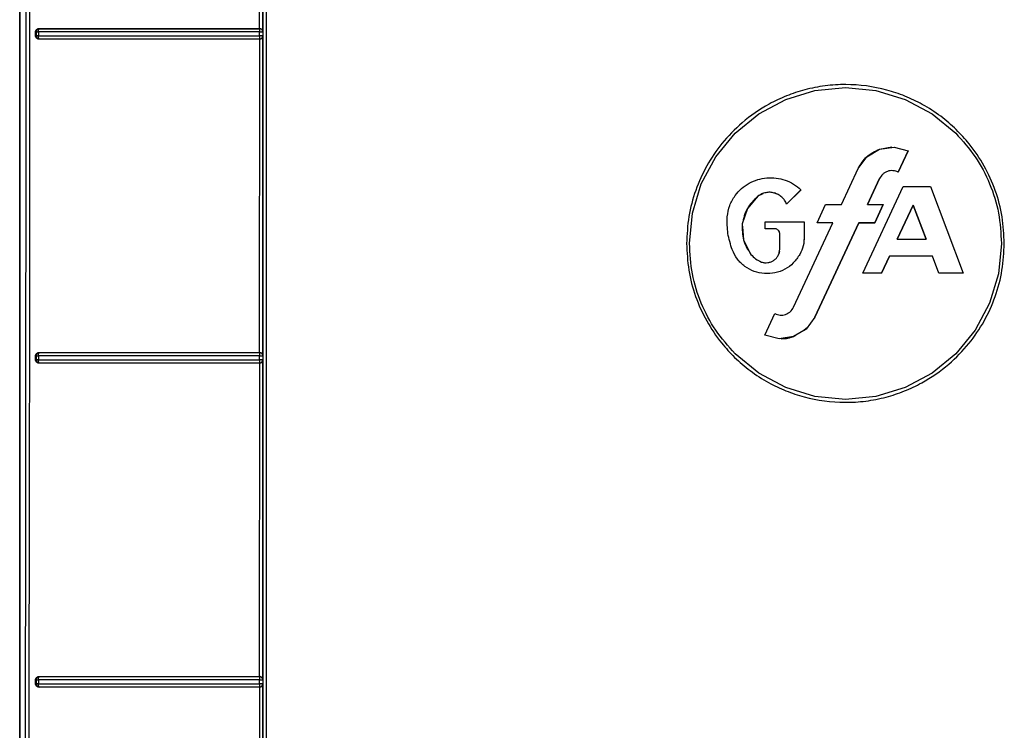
# Model space of a CAD drawing. Header units: inches. Extents: x 170 to 312, y 215 to 248.
# Tile 423 of 656: x 230.9959 to 231.118, y 242.0284 to 242.1165. Entities that reach past the tile are written whole.
import ezdxf

# ---------------------------------------------------------------- set-up
doc = ezdxf.new("R2010")
doc.units = ezdxf.units.IN
doc.header["$LTSCALE"] = 0.25
doc.header["$MEASUREMENT"] = 0
doc.layers.add('MOTOR RH', color=7, linetype='Continuous')

msp = doc.modelspace()

# ---------------------------------------------------------------- linework, layer by layer
at = {"layer": 'MOTOR RH'}
for p, q in [((230.99594, 241.92392), (230.99594, 242.23936)), ((230.99594, 242.23936), (230.99594, 241.9417)), ((231.02568, 242.11535), (231.02569, 242.1542)), ((231.02608, 242.11497), (231.02608, 242.15458)), ((230.9979, 242.11443), (230.9979, 242.11497)), ((230.99799, 242.11495), (230.9979, 242.11497)), ((230.99799, 242.11445), (230.9979, 242.11443)), ((230.99799, 242.11495), (230.99799, 242.11445)), ((230.99826, 242.11495), (230.99826, 242.11444)), ((230.99829, 242.11522), (230.99833, 242.11531)), ((230.99832, 242.11536), (230.99837, 242.11534)), ((231.02566, 242.11444), (231.02566, 242.11494)), ((231.02567, 242.11534), (231.02568, 242.11535)), ((231.02608, 242.11497), (231.02606, 242.11495)), ((231.02606, 242.11495), (231.02606, 242.11444)), ((231.02606, 242.11444), (231.02608, 242.11442)), ((231.02608, 242.07481), (231.02608, 242.11442)), ((230.99833, 242.11409), (230.99829, 242.11417)), ((230.99837, 242.11405), (230.99832, 242.11404)), ((230.99835, 242.11406), (230.99833, 242.11409)), ((230.99837, 242.11405), (230.99835, 242.11406)), ((231.02567, 242.11417), (231.02567, 242.11408)), ((231.02567, 242.11408), (231.02567, 242.11405)), ((231.02569, 242.11404), (231.02567, 242.11405)), ((231.02568, 242.0752), (231.02569, 242.11404)), ((231.0909, 242.10658), (231.09452, 242.10768)), ((231.09452, 242.10768), (231.0983, 242.10806)), ((231.0983, 242.10806), (231.10207, 242.10768)), ((231.10207, 242.10768), (231.1057, 242.10658)), ((231.08755, 242.1048), (231.0909, 242.10658)), ((231.1057, 242.10658), (231.10904, 242.1048)), ((231.08462, 242.10239), (231.08755, 242.1048)), ((231.10904, 242.1048), (231.11197, 242.10239)), ((231.08222, 242.09946), (231.08462, 242.10239)), ((231.10096, 242.09947), (231.10252, 242.10041)), ((231.10252, 242.10041), (231.10406, 242.10068)), ((231.10252, 242.10041), (231.10432, 242.10067)), ((231.10432, 242.10067), (231.10608, 242.10021)), ((231.10608, 242.10021), (231.10484, 242.09756)), ((231.10484, 242.09756), (231.10608, 242.10021)), ((231.10608, 242.10021), (231.10484, 242.09756)), ((231.08043, 242.09612), (231.08222, 242.09946)), ((231.09988, 242.09801), (231.10096, 242.09947)), ((231.09779, 242.09354), (231.09988, 242.09801)), ((231.09779, 242.09353), (231.09988, 242.09801)), ((231.10484, 242.09756), (231.10484, 242.09756)), ((231.07933, 242.09249), (231.08043, 242.09612)), ((231.08855, 242.09685), (231.08902, 242.09687)), ((231.10102, 242.09354), (231.10253, 242.09677)), ((231.10253, 242.09677), (231.10102, 242.09353)), ((231.08805, 242.09489), (231.08745, 242.09457)), ((231.08887, 242.09506), (231.08842, 242.09501)), ((231.09279, 242.09537), (231.09101, 242.0936)), ((231.09101, 242.0936), (231.09279, 242.09537)), ((231.09278, 242.09537), (231.09101, 242.0936)), ((231.10044, 242.08504), (231.10546, 242.09579)), ((231.10044, 242.08504), (231.10545, 242.09579)), ((231.10545, 242.09579), (231.10885, 242.09579)), ((231.10885, 242.09579), (231.1129, 242.08504)), ((231.10885, 242.09579), (231.1129, 242.08504)), ((231.08745, 242.09458), (231.08614, 242.09306)), ((231.08745, 242.09457), (231.08614, 242.09306)), ((231.07896, 242.08872), (231.07933, 242.09249)), ((231.08614, 242.09306), (231.08551, 242.09115)), ((231.08614, 242.09306), (231.08551, 242.09115)), ((231.09479, 242.09128), (231.09584, 242.09353)), ((231.09584, 242.09353), (231.09779, 242.09353)), ((231.10102, 242.09353), (231.10297, 242.09353)), ((231.10297, 242.09354), (231.10192, 242.09128)), ((231.10192, 242.09128), (231.10297, 242.09354)), ((231.10297, 242.09353), (231.10192, 242.09128)), ((231.10669, 242.09348), (231.10472, 242.08924)), ((231.10472, 242.08924), (231.1067, 242.09348)), ((231.10669, 242.09348), (231.10472, 242.08924)), ((231.10669, 242.09348), (231.10829, 242.08924)), ((231.1067, 242.09348), (231.10669, 242.09348)), ((231.10829, 242.08924), (231.10669, 242.09348)), ((231.1067, 242.09348), (231.10829, 242.08924)), ((231.08551, 242.09115), (231.08566, 242.08915)), ((231.08834, 242.09053), (231.08834, 242.09138)), ((231.08834, 242.09053), (231.08834, 242.09138)), ((231.08834, 242.09138), (231.0932, 242.09138)), ((231.09186, 242.08081), (231.09674, 242.09128)), ((231.09186, 242.08081), (231.09674, 242.09128)), ((231.0932, 242.09138), (231.0932, 242.08956)), ((231.09997, 242.09128), (231.09451, 242.07957)), ((231.09451, 242.07957), (231.09997, 242.09128)), ((231.09997, 242.09128), (231.09451, 242.07957)), ((231.09674, 242.09128), (231.09479, 242.09128)), ((231.09674, 242.09128), (231.09479, 242.09128)), ((231.09674, 242.09128), (231.09479, 242.09128)), ((231.09674, 242.09128), (231.09674, 242.09128)), ((231.10192, 242.09128), (231.09997, 242.09128)), ((231.09997, 242.09128), (231.09997, 242.09128)), ((231.09997, 242.09128), (231.10192, 242.09128)), ((231.10192, 242.09128), (231.09997, 242.09128)), ((231.10192, 242.09128), (231.10192, 242.09128)), ((231.08554, 242.0908), (231.08566, 242.08915)), ((231.08958, 242.09053), (231.08834, 242.09053)), ((231.08834, 242.09053), (231.08834, 242.09053)), ((231.08958, 242.09053), (231.08834, 242.09053)), ((231.08958, 242.09053), (231.08834, 242.09053)), ((231.08958, 242.09053), (231.08958, 242.09053)), ((231.09015, 242.08802), (231.09015, 242.08997)), ((231.08566, 242.08915), (231.08619, 242.08811)), ((231.08566, 242.08915), (231.08658, 242.08736)), ((231.0932, 242.08956), (231.09312, 242.08891)), ((231.10472, 242.08924), (231.10829, 242.08924)), ((231.10829, 242.08924), (231.10829, 242.08924)), ((231.11763, 242.08872), (231.11726, 242.08495)), ((231.09015, 242.08802), (231.09015, 242.08802)), ((231.10374, 242.08714), (231.10276, 242.08504)), ((231.10276, 242.08504), (231.10374, 242.08714)), ((231.10374, 242.08714), (231.10276, 242.08504)), ((231.10908, 242.08714), (231.10374, 242.08714)), ((231.10374, 242.08714), (231.10374, 242.08714)), ((231.10908, 242.08714), (231.10374, 242.08714)), ((231.10908, 242.08714), (231.10374, 242.08714)), ((231.10987, 242.08504), (231.10908, 242.08714)), ((231.10908, 242.08714), (231.10908, 242.08714)), ((231.10987, 242.08504), (231.10908, 242.08714)), ((231.10276, 242.08504), (231.10044, 242.08504)), ((231.10276, 242.08504), (231.10044, 242.08504)), ((231.10276, 242.08504), (231.10044, 242.08504)), ((231.10276, 242.08504), (231.10276, 242.08504)), ((231.1129, 242.08504), (231.10987, 242.08504)), ((231.10987, 242.08504), (231.10987, 242.08504)), ((231.1129, 242.08504), (231.10987, 242.08504)), ((231.1129, 242.08504), (231.10987, 242.08504)), ((231.11726, 242.08495), (231.11616, 242.08132)), ((231.11616, 242.08132), (231.11438, 242.07798)), ((231.08831, 242.07737), (231.08954, 242.08002)), ((231.09451, 242.07957), (231.09343, 242.0781)), ((231.09451, 242.07957), (231.09451, 242.07957)), ((231.09343, 242.0781), (231.09187, 242.07717)), ((231.09355, 242.07827), (231.0932, 242.07797)), ((231.0932, 242.07796), (231.09355, 242.07827)), ((231.11438, 242.07798), (231.11197, 242.07505)), ((231.09007, 242.07691), (231.08831, 242.07737)), ((231.09187, 242.07717), (231.09007, 242.07691)), ((230.9979, 242.07427), (230.9979, 242.07481)), ((230.99799, 242.07479), (230.9979, 242.07481)), ((230.99799, 242.07429), (230.9979, 242.07427)), ((230.99799, 242.07479), (230.99799, 242.07429)), ((230.99826, 242.07479), (230.99826, 242.07428)), ((230.99829, 242.07506), (230.99833, 242.07515)), ((230.99832, 242.0752), (230.99837, 242.07519)), ((231.02566, 242.07428), (231.02566, 242.07478)), ((231.02567, 242.07519), (231.02568, 242.0752)), ((231.02608, 242.07481), (231.02606, 242.07479)), ((231.02606, 242.07479), (231.02606, 242.07429)), ((231.02606, 242.07429), (231.02608, 242.07426)), ((231.02608, 242.03466), (231.02608, 242.07426)), ((231.08755, 242.07264), (231.08462, 242.07505)), ((231.11197, 242.07505), (231.10904, 242.07264)), ((230.99833, 242.07393), (230.99829, 242.07401)), ((230.99837, 242.0739), (230.99832, 242.07389)), ((230.99837, 242.0739), (230.99833, 242.07393)), ((231.02567, 242.07401), (231.02567, 242.07392)), ((231.02567, 242.07392), (231.02567, 242.07389)), ((231.02569, 242.07388), (231.02567, 242.07389)), ((231.02568, 242.03504), (231.02569, 242.07388)), ((231.09089, 242.07085), (231.08755, 242.07264)), ((231.10904, 242.07264), (231.1057, 242.07085)), ((231.09452, 242.06975), (231.09089, 242.07085)), ((231.1057, 242.07085), (231.10207, 242.06975)), ((231.0983, 242.06938), (231.09452, 242.06975)), ((231.10207, 242.06975), (231.0983, 242.06938)), ((230.99829, 242.03491), (230.99833, 242.035)), ((230.99832, 242.03504), (230.99837, 242.03503)), ((230.99833, 242.035), (230.99837, 242.03503)), ((231.02568, 242.03503), (231.02568, 242.03504)), ((230.9979, 242.03411), (230.9979, 242.03465)), ((230.99799, 242.03463), (230.9979, 242.03465)), ((230.99799, 242.03413), (230.9979, 242.03411)), ((230.99799, 242.03463), (230.99799, 242.03413)), ((230.99826, 242.03462), (230.99826, 242.03412)), ((230.99833, 242.03377), (230.99829, 242.03385)), ((230.99838, 242.03374), (230.99833, 242.03377)), ((231.02566, 242.03412), (231.02566, 242.03462)), ((231.02567, 242.03385), (231.02567, 242.03377)), ((231.02567, 242.03377), (231.02567, 242.03374)), ((231.02608, 242.03466), (231.02606, 242.03463)), ((231.02606, 242.03463), (231.02606, 242.03413)), ((231.02606, 242.03413), (231.02608, 242.03411)), ((231.02608, 241.9945), (231.02608, 242.03411)), ((230.99838, 242.03374), (230.99832, 242.03373)), ((231.02569, 242.03373), (231.02567, 242.03374)), ((231.02568, 241.99488), (231.02569, 242.03373))]:
    msp.add_line(p, q, dxfattribs=at)
for points, knots in [([(230.99711, 242.2401), (230.99712, 242.22222), (230.99713, 242.18646), (230.99715, 242.13281), (230.99715, 242.09706), (230.99715, 242.07919)], [0, 0, 0, 0, 0.3333777, 0.6667111, 1, 1, 1, 1]), ([(231.0261, 241.92809), (231.0261, 241.94886), (231.0261, 241.99039), (231.0261, 242.05278), (231.0261, 242.1152), (231.0261, 242.17764), (231.0261, 242.21925), (231.0261, 242.24006)], [0, 0, 0, 0, 0.199959, 0.399961, 0.599979, 0.80001, 1, 1, 1, 1]), ([(231.0265, 242.24018), (231.0265, 242.2193), (231.0265, 242.17754), (231.0265, 242.11488), (231.0265, 242.05224), (231.0265, 241.98964), (231.0265, 241.94795), (231.0265, 241.92711)], [0, 0, 0, 0, 0.2, 0.4, 0.6, 0.8, 1, 1, 1, 1]), ([(230.99667, 242.23972), (230.99668, 242.21844), (230.99671, 242.1759), (230.9967, 242.11206), (230.99665, 242.04824), (230.99656, 241.98446), (230.99646, 241.94201), (230.99641, 241.92078)], [0, 0, 0, 0, 0.199984, 0.399977, 0.600029, 0.800023, 1, 1, 1, 1]), ([(230.9979, 242.11497), (230.9979, 242.11499), (230.99791, 242.11504), (230.99794, 242.11514), (230.99802, 242.11524), (230.99815, 242.11534), (230.99826, 242.11535), (230.99832, 242.11536)], [0, 0, 0, 0, 0.11585, 0.228826, 0.465329, 0.729283, 1, 1, 1, 1]), ([(230.99832, 242.11404), (230.99826, 242.11405), (230.99815, 242.11406), (230.99802, 242.11415), (230.99794, 242.11426), (230.99791, 242.11436), (230.9979, 242.1144), (230.9979, 242.11443)], [0, 0, 0, 0, 0.270747, 0.533788, 0.770103, 0.883423, 1, 1, 1, 1]), ([(230.99837, 242.11534), (230.99837, 242.11534), (230.99832, 242.11534), (230.99822, 242.11532), (230.9981, 242.11524), (230.99804, 242.11514), (230.998, 242.11505), (230.99799, 242.11498), (230.99799, 242.11495)], [0, 0, 0, 0, 0.021376, 0.251231, 0.50161, 0.694994, 0.833641, 1, 1, 1, 1]), ([(230.99799, 242.11495), (230.998, 242.11495), (230.99802, 242.11495), (230.99808, 242.11495), (230.99816, 242.11495), (230.99822, 242.11495), (230.99826, 242.11495)], [0, 0, 0, 0, 0.250004, 0.499997, 0.749991, 1, 1, 1, 1]), ([(230.99826, 242.11444), (230.99822, 242.11444), (230.99816, 242.11444), (230.99808, 242.11444), (230.99802, 242.11444), (230.998, 242.11445), (230.99799, 242.11445)], [0, 0, 0, 0, 0.250132, 0.500007, 0.749886, 1, 1, 1, 1]), ([(230.99799, 242.11445), (230.998, 242.11439), (230.99801, 242.11429), (230.9981, 242.11416), (230.99822, 242.11407), (230.99832, 242.11406), (230.99837, 242.11405)], [0, 0, 0, 0, 0.2502109, 0.4998875, 0.749898, 1, 1, 1, 1]), ([(230.99826, 242.11495), (230.99826, 242.11497), (230.99826, 242.11502), (230.99827, 242.1151), (230.99828, 242.11516), (230.99829, 242.1152), (230.99829, 242.11522)], [0, 0, 0, 0, 0.249998, 0.499999, 0.750002, 1, 1, 1, 1]), ([(231.02566, 242.11494), (231.02259, 242.11494), (231.01641, 242.11494), (231.00722, 242.11495), (231.00125, 242.11495), (230.99826, 242.11495)], [0, 0, 0, 0, 0.331609, 0.664943, 1, 1, 1, 1]), ([(230.99826, 242.11444), (231.00125, 242.11444), (231.00722, 242.11444), (231.01641, 242.11444), (231.02259, 242.11444), (231.02566, 242.11444)], [0, 0, 0, 0, 0.335142, 0.668475, 1, 1, 1, 1]), ([(230.99829, 242.11417), (230.99829, 242.11419), (230.99828, 242.11423), (230.99827, 242.1143), (230.99826, 242.11437), (230.99826, 242.11442), (230.99826, 242.11444)], [0, 0, 0, 0, 0.249769, 0.499932, 0.750118, 1, 1, 1, 1]), ([(230.99832, 242.11536), (231.00129, 242.11535), (231.00723, 242.11535), (231.01641, 242.11535), (231.02259, 242.11535), (231.02568, 242.11535)], [0, 0, 0, 0, 0.333153, 0.666753, 1, 1, 1, 1]), ([(230.99833, 242.11531), (230.99834, 242.11532), (230.99835, 242.11534), (230.99837, 242.11534), (230.99837, 242.11534), (230.99837, 242.11534), (230.99837, 242.11534), (230.99837, 242.11534)], [0, 0, 0, 0, 0.723554, 0.917935, 0.972998, 0.990021, 1, 1, 1, 1]), ([(230.99837, 242.11534), (231.00133, 242.11534), (231.00726, 242.11534), (231.01642, 242.11534), (231.02259, 242.11534), (231.02567, 242.11534)], [0, 0, 0, 0, 0.333017, 0.666911, 1, 1, 1, 1]), ([(231.02567, 242.11522), (231.02567, 242.11518), (231.02566, 242.11513), (231.02566, 242.11503), (231.02566, 242.11498), (231.02566, 242.11494)], [0, 0, 0, 0, 0.453626, 0.692825, 1, 1, 1, 1]), ([(231.02566, 242.11494), (231.02569, 242.11494), (231.02575, 242.11494), (231.02583, 242.11494), (231.0259, 242.11495), (231.02598, 242.11495), (231.02603, 242.11494), (231.02606, 242.11496), (231.02606, 242.11495), (231.02606, 242.11495)], [0, 0, 0, 0, 0.144819, 0.288961, 0.405983, 0.545581, 0.778747, 0.891833, 1, 1, 1, 1]), ([(231.02606, 242.11444), (231.02605, 242.11444), (231.02604, 242.11444), (231.02595, 242.11444), (231.02585, 242.11444), (231.02576, 242.11444), (231.0257, 242.11444), (231.02566, 242.11444)], [0, 0, 0, 0, 0.2509579, 0.5014951, 0.6987948, 0.8365584, 1, 1, 1, 1]), ([(231.02566, 242.11444), (231.02566, 242.11444), (231.02566, 242.11438), (231.02567, 242.11428), (231.02567, 242.11421), (231.02567, 242.11417)], [0, 0, 0, 0, 0.031612, 0.511044, 1, 1, 1, 1]), ([(231.02606, 242.11495), (231.02606, 242.11498), (231.02605, 242.11505), (231.02602, 242.11514), (231.02595, 242.11523), (231.02589, 242.11528), (231.02584, 242.1153), (231.02581, 242.11532), (231.02579, 242.11532), (231.02577, 242.11533), (231.02573, 242.11534), (231.02569, 242.11534), (231.02567, 242.11534)], [0, 0, 0, 0, 0.169778, 0.309899, 0.500349, 0.669275, 0.720741, 0.750043, 0.812673, 0.833809, 0.875282, 1, 1, 1, 1]), ([(231.02567, 242.11534), (231.02567, 242.11534), (231.02567, 242.11532), (231.02567, 242.11525), (231.02567, 242.11522)], [0, 0, 0, 0, 0.500037, 1, 1, 1, 1]), ([(231.02567, 242.11405), (231.0257, 242.11405), (231.02577, 242.11406), (231.02586, 242.1141), (231.02595, 242.11416), (231.026, 242.11423), (231.02602, 242.11427), (231.02603, 242.1143), (231.02604, 242.11432), (231.02605, 242.11435), (231.02606, 242.11438), (231.02606, 242.11442), (231.02606, 242.11444)], [0, 0, 0, 0, 0.1705626, 0.3114539, 0.5033973, 0.6703643, 0.7215041, 0.7509336, 0.8128694, 0.8345961, 0.8750192, 1, 1, 1, 1]), ([(231.02568, 242.11535), (231.02571, 242.11535), (231.02578, 242.11535), (231.02586, 242.11531), (231.02595, 242.11526), (231.02599, 242.11521), (231.02601, 242.11519)], [0, 0, 0, 0, 0.218148, 0.447021, 0.703324, 1, 1, 1, 1]), ([(231.02601, 242.11519), (231.02603, 242.11515), (231.02607, 242.11509), (231.02608, 242.11502), (231.02608, 242.11498), (231.02608, 242.11497), (231.02608, 242.11497)], [0, 0, 0, 0, 0.558608, 0.865721, 0.954475, 1, 1, 1, 1]), ([(231.02608, 242.11442), (231.02608, 242.11438), (231.02607, 242.11431), (231.02603, 242.11424), (231.02601, 242.1142)], [0, 0, 0, 0, 0.503399, 1, 1, 1, 1]), ([(231.02569, 242.11404), (231.0226, 242.11404), (231.01641, 242.11404), (231.00723, 242.11404), (231.00129, 242.11404), (230.99832, 242.11404)], [0, 0, 0, 0, 0.3334428, 0.6669188, 1, 1, 1, 1]), ([(231.02567, 242.11405), (231.02259, 242.11405), (231.01642, 242.11405), (231.00726, 242.11405), (231.00134, 242.11405), (230.99837, 242.11405)], [0, 0, 0, 0, 0.3330755, 0.6669605, 1, 1, 1, 1]), ([(231.02601, 242.1142), (231.02599, 242.11418), (231.02595, 242.11414), (231.02587, 242.11409), (231.02578, 242.11405), (231.02572, 242.11404), (231.02569, 242.11404)], [0, 0, 0, 0, 0.281455, 0.527086, 0.764277, 1, 1, 1, 1]), ([(231.11799, 242.08872), (231.11793, 242.08983), (231.11783, 242.09206), (231.11695, 242.0953), (231.11558, 242.09836), (231.11388, 242.10086), (231.11203, 242.1029), (231.11009, 242.10456), (231.10795, 242.10595), (231.10569, 242.10702), (231.10256, 242.10807), (231.09919, 242.10852), (231.09577, 242.10831), (231.0933, 242.10782), (231.09097, 242.10705), (231.0883, 242.10579), (231.08553, 242.10387), (231.08296, 242.10123), (231.08103, 242.09839), (231.07965, 242.09532), (231.07877, 242.09207), (231.07866, 242.08983), (231.0786, 242.08872)], [0, 0, 0, 0, 0.053827, 0.108154, 0.161991, 0.215823, 0.254355, 0.295472, 0.339437, 0.377786, 0.416425, 0.499247, 0.540867, 0.582327, 0.621091, 0.659532, 0.725561, 0.783441, 0.837465, 0.891484, 0.94599, 1, 1, 1, 1]), ([(231.11197, 242.10239), (231.11281, 242.10145), (231.1145, 242.09955), (231.11626, 242.09616), (231.11742, 242.09252), (231.11756, 242.08998), (231.11763, 242.08872)], [0, 0, 0, 0, 0.249988, 0.500002, 0.750014, 1, 1, 1, 1]), ([(231.09988, 242.09801), (231.1002, 242.09854), (231.10084, 242.09961), (231.10196, 242.10014), (231.10252, 242.10041)], [0, 0, 0, 0, 0.500004, 1, 1, 1, 1]), ([(231.10484, 242.09756), (231.10463, 242.09764), (231.10431, 242.09776), (231.10385, 242.09774), (231.10352, 242.09767), (231.10321, 242.09752), (231.10283, 242.09726), (231.10265, 242.09696), (231.10253, 242.09677)], [0, 0, 0, 0, 0.248419, 0.374377, 0.499188, 0.623924, 0.750308, 1, 1, 1, 1]), ([(231.10484, 242.09756), (231.10474, 242.09761), (231.10453, 242.0977), (231.10431, 242.09773), (231.10419, 242.09774)], [0, 0, 0, 0, 0.499999, 1, 1, 1, 1]), ([(231.08463, 242.09467), (231.08488, 242.09497), (231.08538, 242.09555), (231.08634, 242.09621), (231.08741, 242.09667), (231.08855, 242.09689), (231.08971, 242.09687), (231.09083, 242.0966), (231.09189, 242.09611), (231.09249, 242.09562), (231.09278, 242.09537)], [0, 0, 0, 0, 0.1260747, 0.2503281, 0.3753732, 0.4999941, 0.6246137, 0.7496514, 0.8738663, 1, 1, 1, 1]), ([(231.08842, 242.09501), (231.08824, 242.09497), (231.0879, 242.09488), (231.0876, 242.09467), (231.08745, 242.09457)], [0, 0, 0, 0, 0.498906, 1, 1, 1, 1]), ([(231.08948, 242.09497), (231.0893, 242.09501), (231.08895, 242.09509), (231.08859, 242.09504), (231.08842, 242.09501)], [0, 0, 0, 0, 0.5, 1, 1, 1, 1]), ([(231.09101, 242.0936), (231.09094, 242.09376), (231.09078, 242.09408), (231.09042, 242.09448), (231.08998, 242.0948), (231.08964, 242.09492), (231.08948, 242.09498)], [0, 0, 0, 0, 0.24931, 0.499997, 0.750489, 1, 1, 1, 1]), ([(231.09041, 242.09447), (231.09027, 242.09458), (231.08999, 242.0948), (231.08965, 242.09492), (231.08948, 242.09497)], [0, 0, 0, 0, 0.499286, 1, 1, 1, 1]), ([(231.08365, 242.09202), (231.08371, 242.0925), (231.08385, 242.09345), (231.08437, 242.09426), (231.08463, 242.09467)], [0, 0, 0, 0, 0.499997, 1, 1, 1, 1]), ([(231.08365, 242.09202), (231.08371, 242.0925), (231.08385, 242.09345), (231.08437, 242.09426), (231.08463, 242.09467)], [0, 0, 0, 0, 0.50031, 1, 1, 1, 1]), ([(231.08745, 242.09457), (231.08696, 242.0941), (231.08597, 242.09315), (231.08566, 242.09182), (231.08551, 242.09115)], [0, 0, 0, 0, 0.5, 1, 1, 1, 1]), ([(231.09101, 242.0936), (231.09094, 242.09376), (231.09079, 242.09408), (231.09053, 242.09434), (231.09041, 242.09447)], [0, 0, 0, 0, 0.501236, 1, 1, 1, 1]), ([(231.08426, 242.08795), (231.08405, 242.08861), (231.08362, 242.08993), (231.08364, 242.09132), (231.08365, 242.09202)], [0, 0, 0, 0, 0.5000128, 1, 1, 1, 1]), ([(231.08551, 242.09115), (231.0855, 242.09047), (231.08548, 242.0891), (231.08621, 242.08794), (231.08658, 242.08736)], [0, 0, 0, 0, 0.500001, 1, 1, 1, 1]), ([(231.09015, 242.08996), (231.09014, 242.09004), (231.09012, 242.09018), (231.08998, 242.09036), (231.0898, 242.0905), (231.08966, 242.09052), (231.08958, 242.09053)], [0, 0, 0, 0, 0.251527, 0.502365, 0.748885, 1, 1, 1, 1]), ([(231.0786, 242.08872), (231.07866, 242.08761), (231.07877, 242.08538), (231.07964, 242.08213), (231.08101, 242.07908), (231.08271, 242.07657), (231.08456, 242.07453), (231.0865, 242.07287), (231.08865, 242.07149), (231.0909, 242.07042), (231.09403, 242.06937), (231.0974, 242.06892), (231.10082, 242.06913), (231.10329, 242.06962), (231.10562, 242.07039), (231.10829, 242.07165), (231.11106, 242.07357), (231.11363, 242.07621), (231.11556, 242.07905), (231.11694, 242.08211), (231.11782, 242.08537), (231.11793, 242.0876), (231.11799, 242.08872)], [0, 0, 0, 0, 0.053831, 0.108162, 0.162002, 0.21584, 0.254375, 0.295495, 0.339462, 0.377813, 0.416452, 0.499272, 0.540889, 0.582347, 0.621109, 0.659547, 0.725573, 0.783451, 0.837473, 0.891489, 0.945992, 1, 1, 1, 1]), ([(231.08462, 242.07505), (231.08378, 242.07599), (231.08209, 242.07788), (231.08033, 242.08128), (231.07917, 242.08492), (231.07903, 242.08745), (231.07896, 242.08872)], [0, 0, 0, 0, 0.249988, 0.500002, 0.750015, 1, 1, 1, 1]), ([(231.0932, 242.08956), (231.09318, 242.08917), (231.09313, 242.08841), (231.0928, 242.08771), (231.09264, 242.08737)], [0, 0, 0, 0, 0.500482, 1, 1, 1, 1]), ([(231.09264, 242.08737), (231.09239, 242.087), (231.0919, 242.08626), (231.09081, 242.08548), (231.08958, 242.08502), (231.08826, 242.08493), (231.08697, 242.0852), (231.08581, 242.08583), (231.08484, 242.08675), (231.08445, 242.08755), (231.08426, 242.08795)], [0, 0, 0, 0, 0.126908, 0.25145, 0.376016, 0.500011, 0.624006, 0.748574, 0.873075, 1, 1, 1, 1]), ([(231.09011, 242.08778), (231.0901, 242.08769), (231.09008, 242.08748), (231.08998, 242.08729), (231.08991, 242.08718)], [0, 0, 0, 0, 0.404923, 1, 1, 1, 1]), ([(231.08996, 242.08724), (231.09001, 242.08736), (231.09012, 242.08761), (231.09014, 242.08788), (231.09015, 242.08802)], [0, 0, 0, 0, 0.497601, 1, 1, 1, 1]), ([(231.08658, 242.08736), (231.08676, 242.08716), (231.08713, 242.08676), (231.08764, 242.08653), (231.08789, 242.08642)], [0, 0, 0, 0, 0.500208, 1, 1, 1, 1]), ([(231.08789, 242.08642), (231.08802, 242.08639), (231.08828, 242.08631), (231.08855, 242.08633), (231.08868, 242.08634)], [0, 0, 0, 0, 0.500712, 1, 1, 1, 1]), ([(231.08868, 242.08634), (231.08882, 242.08637), (231.08908, 242.08642), (231.08931, 242.08656), (231.08943, 242.08664)], [0, 0, 0, 0, 0.499151, 1, 1, 1, 1]), ([(231.08954, 242.08002), (231.08976, 242.07994), (231.09008, 242.07982), (231.09054, 242.07983), (231.09087, 242.07991), (231.09118, 242.08005), (231.09156, 242.08032), (231.09174, 242.08061), (231.09186, 242.08081)], [0, 0, 0, 0, 0.248407, 0.374361, 0.499168, 0.623903, 0.750288, 1, 1, 1, 1]), ([(230.99715, 242.07919), (230.99714, 242.07346), (230.99711, 242.05737), (230.99706, 242.0252), (230.99702, 241.99878), (230.99699, 241.98271)], [0, 0, 0, 0, 0.178102, 0.500003, 1, 1, 1, 1]), ([(231.09211, 242.07731), (231.09195, 242.07723), (231.0914, 242.07695), (231.09077, 242.07692), (231.09033, 242.0769)], [0, 0, 0, 0, 0.28812, 1, 1, 1, 1]), ([(231.09033, 242.07691), (231.09077, 242.07693), (231.0914, 242.07695), (231.09195, 242.07723), (231.09211, 242.07731)], [0, 0, 0, 0, 0.709949, 1, 1, 1, 1]), ([(230.9979, 242.07481), (230.9979, 242.07483), (230.99791, 242.07488), (230.99794, 242.07498), (230.99802, 242.07509), (230.99815, 242.07518), (230.99826, 242.07519), (230.99832, 242.0752)], [0, 0, 0, 0, 0.114151, 0.226087, 0.462642, 0.728302, 1, 1, 1, 1]), ([(230.99832, 242.07389), (230.99826, 242.07389), (230.99815, 242.0739), (230.99802, 242.074), (230.99794, 242.0741), (230.99791, 242.0742), (230.9979, 242.07425), (230.9979, 242.07427)], [0, 0, 0, 0, 0.27093, 0.533685, 0.769845, 0.883229, 1, 1, 1, 1]), ([(230.99837, 242.07519), (230.99837, 242.07519), (230.99835, 242.07519), (230.9983, 242.07518), (230.9982, 242.07515), (230.9981, 242.07508), (230.99804, 242.07499), (230.998, 242.07489), (230.99799, 242.07483), (230.99799, 242.07479)], [0, 0, 0, 0, 0.006404, 0.125208, 0.250554, 0.499812, 0.694171, 0.83326, 1, 1, 1, 1]), ([(230.99799, 242.07479), (230.998, 242.07479), (230.99802, 242.07479), (230.99808, 242.07479), (230.99816, 242.07479), (230.99822, 242.07479), (230.99826, 242.07479)], [0, 0, 0, 0, 0.249999, 0.499993, 0.749993, 1, 1, 1, 1]), ([(230.99826, 242.07428), (230.99822, 242.07428), (230.99816, 242.07428), (230.99808, 242.07428), (230.99802, 242.07429), (230.998, 242.07429), (230.99799, 242.07429)], [0, 0, 0, 0, 0.250118, 0.500008, 0.749881, 1, 1, 1, 1]), ([(230.99799, 242.07429), (230.998, 242.07424), (230.99801, 242.07414), (230.9981, 242.07401), (230.99822, 242.07392), (230.99832, 242.0739), (230.99837, 242.0739)], [0, 0, 0, 0, 0.250209, 0.499884, 0.749889, 1, 1, 1, 1]), ([(230.99826, 242.07479), (230.99826, 242.07481), (230.99826, 242.07486), (230.99826, 242.07494), (230.99828, 242.07501), (230.99829, 242.07504), (230.99829, 242.07506)], [0, 0, 0, 0, 0.249991, 0.499998, 0.750003, 1, 1, 1, 1]), ([(231.02566, 242.07478), (231.02259, 242.07478), (231.01641, 242.07478), (231.00722, 242.07478), (231.00125, 242.07478), (230.99826, 242.07479)], [0, 0, 0, 0, 0.33158, 0.664913, 1, 1, 1, 1]), ([(230.99826, 242.07428), (231.00125, 242.07428), (231.00722, 242.07428), (231.01641, 242.07428), (231.02259, 242.07428), (231.02566, 242.07428)], [0, 0, 0, 0, 0.335133, 0.668466, 1, 1, 1, 1]), ([(230.99829, 242.07401), (230.99829, 242.07403), (230.99828, 242.07407), (230.99827, 242.07414), (230.99826, 242.07421), (230.99826, 242.07426), (230.99826, 242.07428)], [0, 0, 0, 0, 0.2497583, 0.4999325, 0.7501062, 1, 1, 1, 1]), ([(230.99832, 242.0752), (231.00129, 242.0752), (231.00723, 242.0752), (231.01641, 242.0752), (231.02259, 242.0752), (231.02568, 242.0752)], [0, 0, 0, 0, 0.333154, 0.666761, 1, 1, 1, 1]), ([(230.99833, 242.07515), (230.99834, 242.07516), (230.99835, 242.07518), (230.99836, 242.07519), (230.99837, 242.07519), (230.99837, 242.07519), (230.99837, 242.07519), (230.99837, 242.07519)], [0, 0, 0, 0, 0.4999148, 0.7840783, 0.9349621, 0.9782287, 1, 1, 1, 1]), ([(230.99837, 242.07519), (231.00133, 242.07519), (231.00726, 242.07519), (231.01642, 242.07519), (231.02259, 242.07519), (231.02567, 242.07519)], [0, 0, 0, 0, 0.333016, 0.666911, 1, 1, 1, 1]), ([(231.02567, 242.07506), (231.02567, 242.07502), (231.02566, 242.07494), (231.02566, 242.07483), (231.02566, 242.07478)], [0, 0, 0, 0, 0.4999498, 1, 1, 1, 1]), ([(231.02566, 242.07478), (231.02569, 242.07478), (231.02575, 242.07478), (231.02583, 242.07478), (231.0259, 242.07479), (231.02598, 242.07479), (231.02603, 242.07478), (231.02606, 242.0748), (231.02606, 242.07479), (231.02606, 242.07479)], [0, 0, 0, 0, 0.1448, 0.289023, 0.40575, 0.545726, 0.778917, 0.891929, 1, 1, 1, 1]), ([(231.02606, 242.07429), (231.02605, 242.07428), (231.02604, 242.07428), (231.02595, 242.07428), (231.02585, 242.07428), (231.02576, 242.07428), (231.0257, 242.07428), (231.02566, 242.07428)], [0, 0, 0, 0, 0.250965, 0.50152, 0.698812, 0.836571, 1, 1, 1, 1]), ([(231.02566, 242.07428), (231.02566, 242.07427), (231.02566, 242.07422), (231.02567, 242.07412), (231.02567, 242.07405), (231.02567, 242.07401)], [0, 0, 0, 0, 0.031594, 0.511018, 1, 1, 1, 1]), ([(231.02606, 242.07479), (231.02606, 242.07483), (231.02605, 242.07489), (231.02602, 242.07499), (231.02595, 242.07507), (231.02589, 242.07512), (231.02584, 242.07515), (231.02581, 242.07516), (231.02579, 242.07517), (231.02577, 242.07517), (231.02573, 242.07518), (231.02569, 242.07518), (231.02567, 242.07519)], [0, 0, 0, 0, 0.169796, 0.309925, 0.500347, 0.669247, 0.720724, 0.750048, 0.812673, 0.833992, 0.875283, 1, 1, 1, 1]), ([(231.02567, 242.07519), (231.02567, 242.07518), (231.02567, 242.07516), (231.02567, 242.0751), (231.02567, 242.07506)], [0, 0, 0, 0, 0.500043, 1, 1, 1, 1]), ([(231.02567, 242.07389), (231.0257, 242.0739), (231.02577, 242.0739), (231.02586, 242.07394), (231.02594, 242.074), (231.02599, 242.07406), (231.02602, 242.07411), (231.02603, 242.07414), (231.02604, 242.07416), (231.02605, 242.07419), (231.02606, 242.07423), (231.02606, 242.07426), (231.02606, 242.07429)], [0, 0, 0, 0, 0.170498, 0.311351, 0.503314, 0.639112, 0.709897, 0.750976, 0.8129, 0.835156, 0.875042, 1, 1, 1, 1]), ([(231.02568, 242.0752), (231.02571, 242.07519), (231.02578, 242.07519), (231.02586, 242.07515), (231.02595, 242.0751), (231.02599, 242.07506), (231.02601, 242.07503)], [0, 0, 0, 0, 0.217835, 0.446698, 0.702916, 1, 1, 1, 1]), ([(231.02601, 242.07405), (231.02599, 242.07402), (231.02595, 242.07398), (231.02587, 242.07393), (231.02578, 242.07389), (231.02572, 242.07389), (231.02569, 242.07388)], [0, 0, 0, 0, 0.281564, 0.526617, 0.765411, 1, 1, 1, 1]), ([(231.02601, 242.07503), (231.02603, 242.07499), (231.02607, 242.07493), (231.02608, 242.07486), (231.02608, 242.07483), (231.02608, 242.07482), (231.02608, 242.07481)], [0, 0, 0, 0, 0.557285, 0.863589, 0.953043, 1, 1, 1, 1]), ([(231.02608, 242.07426), (231.02608, 242.07423), (231.02607, 242.07415), (231.02603, 242.07408), (231.02601, 242.07405)], [0, 0, 0, 0, 0.5033835, 1, 1, 1, 1]), ([(231.02569, 242.07388), (231.0226, 242.07388), (231.01641, 242.07388), (231.00723, 242.07389), (231.00129, 242.07389), (230.99832, 242.07389)], [0, 0, 0, 0, 0.33343, 0.666918, 1, 1, 1, 1]), ([(231.02567, 242.07389), (231.02259, 242.07389), (231.01642, 242.07389), (231.00726, 242.0739), (231.00134, 242.0739), (230.99837, 242.0739)], [0, 0, 0, 0, 0.333077, 0.666962, 1, 1, 1, 1]), ([(230.9979, 242.03465), (230.9979, 242.03468), (230.99791, 242.03473), (230.99794, 242.03482), (230.99802, 242.03493), (230.99815, 242.03503), (230.99827, 242.03504), (230.99832, 242.03504)], [0, 0, 0, 0, 0.115487, 0.228334, 0.465134, 0.729682, 1, 1, 1, 1]), ([(230.99837, 242.03503), (230.99837, 242.03503), (230.99837, 242.03503), (230.99832, 242.03503), (230.99822, 242.03501), (230.9981, 242.03493), (230.99804, 242.03483), (230.998, 242.03473), (230.99799, 242.03467), (230.99799, 242.03463)], [0, 0, 0, 0, 0.00194, 0.016485, 0.251155, 0.50156, 0.693135, 0.832255, 1, 1, 1, 1]), ([(230.99832, 242.03504), (231.00129, 242.03504), (231.00723, 242.03504), (231.01641, 242.03504), (231.02259, 242.03504), (231.02568, 242.03504)], [0, 0, 0, 0, 0.333158, 0.666771, 1, 1, 1, 1]), ([(230.99837, 242.03503), (231.00133, 242.03503), (231.00727, 242.03503), (231.01643, 242.03503), (231.0226, 242.03503), (231.02568, 242.03503)], [0, 0, 0, 0, 0.33298, 0.666929, 1, 1, 1, 1]), ([(231.02568, 242.03503), (231.02567, 242.03502), (231.02567, 242.03501), (231.02567, 242.03494), (231.02567, 242.0349)], [0, 0, 0, 0, 0.500122, 1, 1, 1, 1]), ([(231.02568, 242.03504), (231.02571, 242.03504), (231.02578, 242.03503), (231.02586, 242.035), (231.02595, 242.03495), (231.02599, 242.0349), (231.02601, 242.03487)], [0, 0, 0, 0, 0.216438, 0.445518, 0.701569, 1, 1, 1, 1]), ([(231.02606, 242.03463), (231.02606, 242.03468), (231.02605, 242.03478), (231.02597, 242.03489), (231.0259, 242.03496), (231.02584, 242.03499), (231.02581, 242.035), (231.02579, 242.03501), (231.02576, 242.03502), (231.02572, 242.03503), (231.02569, 242.03503), (231.02568, 242.03503)], [0, 0, 0, 0, 0.237979, 0.475429, 0.641876, 0.730535, 0.777013, 0.799822, 0.868975, 0.917803, 1, 1, 1, 1]), ([(230.99832, 242.03373), (230.99826, 242.03373), (230.99815, 242.03374), (230.99802, 242.03384), (230.99794, 242.03394), (230.99791, 242.03404), (230.9979, 242.03409), (230.9979, 242.03411)], [0, 0, 0, 0, 0.2710841, 0.5335565, 0.7695787, 0.8830478, 1, 1, 1, 1]), ([(230.99799, 242.03463), (230.998, 242.03463), (230.99802, 242.03463), (230.99808, 242.03463), (230.99816, 242.03463), (230.99822, 242.03462), (230.99826, 242.03462)], [0, 0, 0, 0, 0.250012, 0.500008, 0.750019, 1, 1, 1, 1]), ([(230.99826, 242.03412), (230.99822, 242.03412), (230.99816, 242.03412), (230.99808, 242.03412), (230.99802, 242.03413), (230.998, 242.03413), (230.99799, 242.03413)], [0, 0, 0, 0, 0.250123, 0.499995, 0.749882, 1, 1, 1, 1]), ([(230.99799, 242.03413), (230.998, 242.03408), (230.99801, 242.03398), (230.9981, 242.03385), (230.99823, 242.03376), (230.99833, 242.03375), (230.99838, 242.03374)], [0, 0, 0, 0, 0.2502, 0.499886, 0.749899, 1, 1, 1, 1]), ([(230.99826, 242.03462), (230.99826, 242.03465), (230.99826, 242.0347), (230.99826, 242.03478), (230.99827, 242.03485), (230.99828, 242.03489), (230.99829, 242.03491)], [0, 0, 0, 0, 0.250004, 0.499999, 0.74999, 1, 1, 1, 1]), ([(231.02566, 242.03462), (231.02259, 242.03462), (231.01641, 242.03462), (231.00722, 242.03462), (231.00125, 242.03462), (230.99826, 242.03462)], [0, 0, 0, 0, 0.331567, 0.664899, 1, 1, 1, 1]), ([(230.99826, 242.03412), (231.00125, 242.03412), (231.00722, 242.03412), (231.01641, 242.03412), (231.02259, 242.03412), (231.02566, 242.03412)], [0, 0, 0, 0, 0.335133, 0.668465, 1, 1, 1, 1]), ([(230.99829, 242.03385), (230.99829, 242.03387), (230.99828, 242.03391), (230.99827, 242.03398), (230.99826, 242.03405), (230.99826, 242.03409), (230.99826, 242.03412)], [0, 0, 0, 0, 0.249786, 0.499951, 0.750104, 1, 1, 1, 1]), ([(231.02567, 242.0349), (231.02567, 242.03486), (231.02566, 242.03478), (231.02566, 242.03467), (231.02566, 242.03462)], [0, 0, 0, 0, 0.4999323, 1, 1, 1, 1]), ([(231.02566, 242.03462), (231.02569, 242.03462), (231.02575, 242.03462), (231.02583, 242.03462), (231.0259, 242.03463), (231.02598, 242.03463), (231.02603, 242.03463), (231.02606, 242.03464), (231.02606, 242.03464), (231.02606, 242.03463)], [0, 0, 0, 0, 0.144802, 0.289128, 0.405584, 0.545961, 0.781526, 0.905359, 1, 1, 1, 1]), ([(231.02606, 242.03413), (231.02605, 242.03413), (231.02604, 242.03412), (231.02595, 242.03412), (231.02585, 242.03412), (231.02576, 242.03412), (231.0257, 242.03412), (231.02566, 242.03412)], [0, 0, 0, 0, 0.250968, 0.501531, 0.698827, 0.836575, 1, 1, 1, 1]), ([(231.02566, 242.03412), (231.02566, 242.03411), (231.02566, 242.03406), (231.02567, 242.03396), (231.02567, 242.03389), (231.02567, 242.03385)], [0, 0, 0, 0, 0.031564, 0.511012, 1, 1, 1, 1]), ([(231.02567, 242.03374), (231.0257, 242.03374), (231.02577, 242.03374), (231.02586, 242.03378), (231.02594, 242.03384), (231.02599, 242.0339), (231.02602, 242.03395), (231.02603, 242.03398), (231.02604, 242.03401), (231.02605, 242.03403), (231.02606, 242.03407), (231.02606, 242.0341), (231.02606, 242.03413)], [0, 0, 0, 0, 0.1704559, 0.3112931, 0.5032949, 0.6273045, 0.7053381, 0.7509924, 0.8129118, 0.8356884, 0.8750402, 1, 1, 1, 1]), ([(231.02601, 242.03389), (231.02599, 242.03387), (231.02595, 242.03382), (231.02587, 242.03377), (231.02578, 242.03374), (231.02572, 242.03373), (231.02569, 242.03373)], [0, 0, 0, 0, 0.281342, 0.526581, 0.765288, 1, 1, 1, 1]), ([(231.02601, 242.03487), (231.02603, 242.03484), (231.02607, 242.03478), (231.02608, 242.0347), (231.02608, 242.03467), (231.02608, 242.03466), (231.02608, 242.03466)], [0, 0, 0, 0, 0.557091, 0.863508, 0.953007, 1, 1, 1, 1]), ([(231.02608, 242.03411), (231.02608, 242.03407), (231.02607, 242.03399), (231.02603, 242.03392), (231.02601, 242.03389)], [0, 0, 0, 0, 0.5030925, 1, 1, 1, 1]), ([(231.02569, 242.03373), (231.0226, 242.03373), (231.01641, 242.03373), (231.00723, 242.03373), (231.00129, 242.03373), (230.99832, 242.03373)], [0, 0, 0, 0, 0.333416, 0.666914, 1, 1, 1, 1]), ([(231.02567, 242.03374), (231.02259, 242.03374), (231.01642, 242.03374), (231.00726, 242.03374), (231.00134, 242.03374), (230.99838, 242.03374)], [0, 0, 0, 0, 0.333077, 0.666963, 1, 1, 1, 1])]:
    msp.add_open_spline(points, degree=3, knots=knots, dxfattribs=at)
msp.add_open_spline([(231.08943, 242.08664), (231.08954, 242.08672), (231.08975, 242.08689), (231.08989, 242.08712), (231.08996, 242.08724)], degree=3, dxfattribs=at)

doc.saveas('drawing.dxf')
